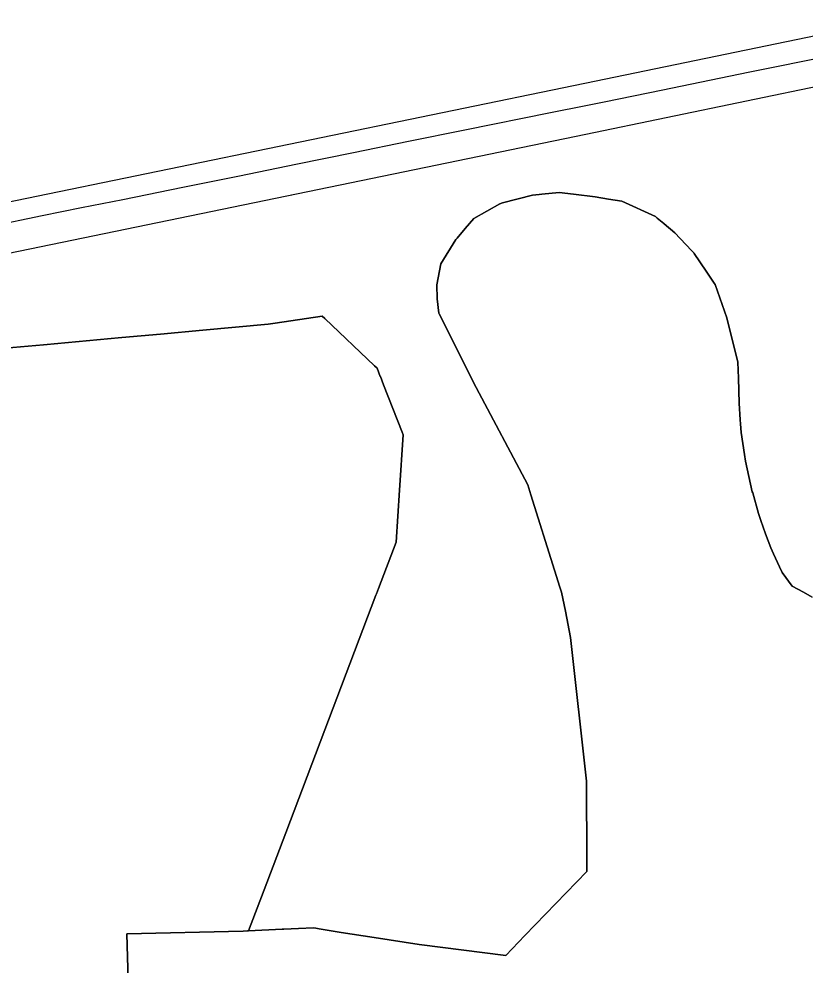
# Model space of a CAD drawing. Extents: x -2233 to 187241, y 4582 to 150524.
# Drawn here: x 97271 to 98369, y 60103 to 61425 of the extents above; entities that cross this region are included whole.
import ezdxf

# ---------------------------------------------------------------- set-up
doc = ezdxf.new("R2010")
doc.units = 0
for name, color, linetype in [('DV_X_Corp_Line', 7, 'Continuous'), ('GE_X_CL_2000', 7, 'Continuous'), ('RW_X_Fee_RW', 7, 'Continuous')]:
    doc.layers.add(name, color=color, linetype=linetype)

msp = doc.modelspace()

# ---------------------------------------------------------------- linework, layer by layer
at = {"layer": 'DV_X_Corp_Line'}
for p, q in [((97988, 61178.8), (97946.2, 61167.9)), ((97988, 61178.8), (97946.2, 61167.9)), ((97946.2, 61167.9), (97988, 61178.8)), ((97946.2, 61167.9), (97988, 61178.8)), ((97997.3, 61179.7), (97988, 61178.8)), ((97997.3, 61179.7), (97988, 61178.8)), ((97988, 61178.8), (97997.3, 61179.7)), ((97988, 61178.8), (97997.3, 61179.7)), ((98000.9, 61180), (97997.3, 61179.7)), ((98000.9, 61180), (97997.3, 61179.7)), ((97997.3, 61179.7), (98000.9, 61180)), ((97997.3, 61179.7), (98000.9, 61180)), ((98025.3, 61182.4), (98000.9, 61180)), ((98025.3, 61182.4), (98000.9, 61180)), ((98000.9, 61180), (98025.3, 61182.4)), ((98000.9, 61180), (98025.3, 61182.4)), ((98045.1, 61180), (98025.3, 61182.4)), ((98045.1, 61180), (98025.3, 61182.4)), ((98025.3, 61182.4), (98045.1, 61180)), ((98025.3, 61182.4), (98045.1, 61180)), ((98075.6, 61176.3), (98045.1, 61180)), ((98075.6, 61176.3), (98045.1, 61180)), ((98045.1, 61180), (98075.6, 61176.3)), ((98045.1, 61180), (98075.6, 61176.3)), ((98094.2, 61173.4), (98075.6, 61176.3)), ((98094.2, 61173.4), (98075.6, 61176.3)), ((98075.6, 61176.3), (98094.2, 61173.4)), ((98075.6, 61176.3), (98094.2, 61173.4)), ((98112.8, 61170.6), (98094.2, 61173.4)), ((98112.8, 61170.6), (98094.2, 61173.4)), ((98094.2, 61173.4), (98112.8, 61170.6)), ((98094.2, 61173.4), (98112.8, 61170.6)), ((98159.7, 61149), (98112.8, 61170.6)), ((98159.7, 61149), (98112.8, 61170.6)), ((98112.8, 61170.6), (98159.7, 61149)), ((98112.8, 61170.6), (98159.7, 61149)), ((97942.5, 61166.9), (97906.3, 61146.4)), ((97942.5, 61166.9), (97906.3, 61146.4)), ((97906.3, 61146.4), (97942.5, 61166.9)), ((97906.3, 61146.4), (97942.5, 61166.9)), ((97946.2, 61167.9), (97942.5, 61166.9)), ((97946.2, 61167.9), (97942.5, 61166.9)), ((97942.5, 61166.9), (97946.2, 61167.9)), ((97942.5, 61166.9), (97946.2, 61167.9)), ((97906.3, 61146.4), (97900.2, 61139.1)), ((97906.3, 61146.4), (97900.2, 61139.1)), ((97900.2, 61139.1), (97906.3, 61146.4)), ((97900.2, 61139.1), (97906.3, 61146.4)), ((98162.3, 61146.8), (98159.7, 61149)), ((98162.3, 61146.8), (98159.7, 61149)), ((98159.7, 61149), (98162.3, 61146.8)), ((98159.7, 61149), (98162.3, 61146.8)), ((98171.3, 61139.2), (98162.3, 61146.8)), ((98171.3, 61139.2), (98162.3, 61146.8)), ((98162.3, 61146.8), (98171.3, 61139.2)), ((98162.3, 61146.8), (98171.3, 61139.2)), ((97894.1, 61132.1), (97882.9, 61118.9)), ((97894.1, 61132.1), (97882.9, 61118.9)), ((97882.9, 61118.9), (97894.1, 61132.1)), ((97882.9, 61118.9), (97894.1, 61132.1)), ((97900.2, 61139.1), (97894.1, 61132.1)), ((97900.2, 61139.1), (97894.1, 61132.1)), ((97894.1, 61132.1), (97900.2, 61139.1)), ((97894.1, 61132.1), (97900.2, 61139.1)), ((98172, 61138.7), (98171.3, 61139.2)), ((98172, 61138.7), (98171.3, 61139.2)), ((98171.3, 61139.2), (98172, 61138.7)), ((98171.3, 61139.2), (98172, 61138.7)), ((98186.7, 61126.4), (98172, 61138.7)), ((98186.7, 61126.4), (98172, 61138.7)), ((98172, 61138.7), (98186.7, 61126.4)), ((98172, 61138.7), (98186.7, 61126.4)), ((97882.9, 61118.9), (97881.2, 61116.8)), ((97882.9, 61118.9), (97881.2, 61116.8)), ((97881.2, 61116.8), (97882.9, 61118.9)), ((97881.2, 61116.8), (97882.9, 61118.9)), ((98210.2, 61101.4), (98186.7, 61126.4)), ((98210.2, 61101.4), (98186.7, 61126.4)), ((98186.7, 61126.4), (98210.2, 61101.4)), ((98186.7, 61126.4), (98210.2, 61101.4)), ((97881.2, 61116.8), (97860, 61083)), ((97881.2, 61116.8), (97860, 61083)), ((97860, 61083), (97881.2, 61116.8)), ((97860, 61083), (97881.2, 61116.8)), ((98213.9, 61097.6), (98210.2, 61101.4)), ((98213.9, 61097.6), (98210.2, 61101.4)), ((98210.2, 61101.4), (98213.9, 61097.6)), ((98210.2, 61101.4), (98213.9, 61097.6)), ((98214, 61097.4), (98213.9, 61097.6)), ((98214, 61097.4), (98213.9, 61097.6)), ((98213.9, 61097.6), (98214, 61097.4)), ((98213.9, 61097.6), (98214, 61097.4)), ((98230.7, 61072.5), (98214, 61097.4)), ((98230.7, 61072.5), (98214, 61097.4)), ((98214, 61097.4), (98230.7, 61072.5)), ((98214, 61097.4), (98230.7, 61072.5)), ((97860, 61083), (97854.7, 61053.7)), ((97860, 61083), (97854.7, 61053.7)), ((97854.7, 61053.7), (97860, 61083)), ((97854.7, 61053.7), (97860, 61083)), ((98241.8, 61055.9), (98230.7, 61072.5)), ((98241.8, 61055.9), (98230.7, 61072.5)), ((98230.7, 61072.5), (98241.8, 61055.9)), ((98230.7, 61072.5), (98241.8, 61055.9)), ((97854.7, 61053.7), (97855, 61033.8)), ((97854.7, 61053.7), (97855, 61033.8)), ((97855, 61033.8), (97854.7, 61053.7)), ((97855, 61033.8), (97854.7, 61053.7)), ((98243.2, 61053.9), (98241.8, 61055.9)), ((98243.2, 61053.9), (98241.8, 61055.9)), ((98241.8, 61055.9), (98243.2, 61053.9)), ((98241.8, 61055.9), (98243.2, 61053.9)), ((98259.3, 61007.5), (98243.2, 61053.9)), ((98259.3, 61007.5), (98243.2, 61053.9)), ((98243.2, 61053.9), (98259.3, 61007.5)), ((98243.2, 61053.9), (98259.3, 61007.5)), ((97855, 61033.8), (97857.4, 61014)), ((97855, 61033.8), (97857.4, 61014)), ((97857.4, 61014), (97855, 61033.8)), ((97857.4, 61014), (97855, 61033.8)), ((97857.4, 61014), (97857.9, 61012.9)), ((97857.4, 61014), (97857.9, 61012.9)), ((97857.9, 61012.9), (97857.4, 61014)), ((97857.9, 61012.9), (97857.4, 61014)), ((97857.9, 61012.9), (97909.4, 60910)), ((97857.9, 61012.9), (97909.4, 60910)), ((97909.4, 60910), (97857.9, 61012.9)), ((97909.4, 60910), (97857.9, 61012.9)), ((97527.9, 60990.3), (97618.8, 60998.6)), ((97527.9, 60990.3), (97618.8, 60998.6)), ((97618.8, 60998.6), (97527.9, 60990.3)), ((97618.8, 60998.6), (97527.9, 60990.3)), ((97618.8, 60998.6), (97628.8, 61000.1)), ((97618.8, 60998.6), (97628.8, 61000.1)), ((97628.8, 61000.1), (97618.8, 60998.6)), ((97628.8, 61000.1), (97618.8, 60998.6)), ((97628.8, 61000.1), (97694.3, 61009.8)), ((97628.8, 61000.1), (97694.3, 61009.8)), ((97694.3, 61009.8), (97628.8, 61000.1)), ((97694.3, 61009.8), (97628.8, 61000.1)), ((97694.3, 61009.8), (97697.9, 61006.4)), ((97694.3, 61009.8), (97697.9, 61006.4)), ((97697.9, 61006.4), (97694.3, 61009.8)), ((97697.9, 61006.4), (97694.3, 61009.8)), ((97697.9, 61006.4), (97767.4, 60940.5)), ((97697.9, 61006.4), (97767.4, 60940.5)), ((97767.4, 60940.5), (97697.9, 61006.4)), ((97767.4, 60940.5), (97697.9, 61006.4)), ((98275, 60945.6), (98259.3, 61007.5)), ((98275, 60945.6), (98259.3, 61007.5)), ((98259.3, 61007.5), (98275, 60945.6)), ((98259.3, 61007.5), (98275, 60945.6)), ((97414.6, 60979.9), (97468.6, 60984.8)), ((97414.6, 60979.9), (97468.6, 60984.8)), ((97468.6, 60984.8), (97414.6, 60979.9)), ((97468.6, 60984.8), (97414.6, 60979.9)), ((97468.6, 60984.8), (97527.9, 60990.3)), ((97468.6, 60984.8), (97527.9, 60990.3)), ((97527.9, 60990.3), (97468.6, 60984.8)), ((97527.9, 60990.3), (97468.6, 60984.8)), ((97305.1, 60969.8), (97325, 60971.6)), ((97305.1, 60969.8), (97325, 60971.6)), ((97325, 60971.6), (97305.1, 60969.8)), ((97325, 60971.6), (97305.1, 60969.8)), ((97325, 60971.6), (97334.9, 60972.6)), ((97325, 60971.6), (97334.9, 60972.6)), ((97334.9, 60972.6), (97325, 60971.6)), ((97334.9, 60972.6), (97325, 60971.6)), ((97334.9, 60972.6), (97354.9, 60974.4)), ((97334.9, 60972.6), (97354.9, 60974.4)), ((97354.9, 60974.4), (97334.9, 60972.6)), ((97354.9, 60974.4), (97334.9, 60972.6)), ((97354.9, 60974.4), (97364.8, 60975.3)), ((97354.9, 60974.4), (97364.8, 60975.3)), ((97364.8, 60975.3), (97354.9, 60974.4)), ((97364.8, 60975.3), (97354.9, 60974.4)), ((97364.8, 60975.3), (97384.7, 60977.1)), ((97364.8, 60975.3), (97384.7, 60977.1)), ((97384.7, 60977.1), (97364.8, 60975.3)), ((97384.7, 60977.1), (97364.8, 60975.3)), ((97384.7, 60977.1), (97394.7, 60978)), ((97384.7, 60977.1), (97394.7, 60978)), ((97394.7, 60978), (97384.7, 60977.1)), ((97394.7, 60978), (97384.7, 60977.1)), ((97394.7, 60978), (97414.6, 60979.9)), ((97394.7, 60978), (97414.6, 60979.9)), ((97414.6, 60979.9), (97394.7, 60978)), ((97414.6, 60979.9), (97394.7, 60978)), ((97160.7, 60956.6), (97305.1, 60969.8)), ((97160.7, 60956.6), (97305.1, 60969.8)), ((97305.1, 60969.8), (97160.7, 60956.6)), ((97305.1, 60969.8), (97160.7, 60956.6)), ((98275.6, 60922.9), (98275, 60945.6)), ((98275.6, 60922.9), (98275, 60945.6)), ((98275, 60945.6), (98275.6, 60922.9)), ((98275, 60945.6), (98275.6, 60922.9)), ((97767.4, 60940.5), (97771, 60937.1)), ((97767.4, 60940.5), (97771, 60937.1)), ((97771, 60937.1), (97767.4, 60940.5)), ((97771, 60937.1), (97767.4, 60940.5)), ((97771, 60937.1), (97775.5, 60925.5)), ((97771, 60937.1), (97775.5, 60925.5)), ((97775.5, 60925.5), (97771, 60937.1)), ((97775.5, 60925.5), (97771, 60937.1)), ((97775.5, 60925.5), (97775.6, 60925.3)), ((97775.5, 60925.5), (97775.6, 60925.3)), ((97775.6, 60925.3), (97775.5, 60925.5)), ((97775.6, 60925.3), (97775.5, 60925.5)), ((97775.6, 60925.3), (97780.1, 60913.8)), ((97775.6, 60925.3), (97780.1, 60913.8)), ((97780.1, 60913.8), (97775.6, 60925.3)), ((97780.1, 60913.8), (97775.6, 60925.3)), ((98276.5, 60888), (98275.6, 60922.9)), ((98276.5, 60888), (98275.6, 60922.9)), ((98275.6, 60922.9), (98276.5, 60888)), ((98275.6, 60922.9), (98276.5, 60888)), ((97780.1, 60913.8), (97805.9, 60847.7)), ((97780.1, 60913.8), (97805.9, 60847.7)), ((97805.9, 60847.7), (97780.1, 60913.8)), ((97805.9, 60847.7), (97780.1, 60913.8)), ((97909.4, 60910), (97981.5, 60774)), ((97909.4, 60910), (97981.5, 60774)), ((97981.5, 60774), (97909.4, 60910)), ((97981.5, 60774), (97909.4, 60910)), ((98278.1, 60865.1), (98276.5, 60888)), ((98278.1, 60865.1), (98276.5, 60888)), ((98276.5, 60888), (98278.1, 60865.1)), ((98276.5, 60888), (98278.1, 60865.1)), ((98278.5, 60859.5), (98278.1, 60865.1)), ((98278.5, 60859.5), (98278.1, 60865.1)), ((98278.1, 60865.1), (98278.5, 60859.5)), ((98278.1, 60865.1), (98278.5, 60859.5)), ((98279.4, 60847.3), (98278.5, 60859.5)), ((98279.4, 60847.3), (98278.5, 60859.5)), ((98278.5, 60859.5), (98279.4, 60847.3)), ((98278.5, 60859.5), (98279.4, 60847.3)), ((97807.3, 60843.9), (97802.3, 60766.7)), ((97807.3, 60843.9), (97802.3, 60766.7)), ((97802.3, 60766.7), (97807.3, 60843.9)), ((97802.3, 60766.7), (97807.3, 60843.9)), ((97805.9, 60847.7), (97807.3, 60843.9)), ((97805.9, 60847.7), (97807.3, 60843.9)), ((97807.3, 60843.9), (97805.9, 60847.7)), ((97807.3, 60843.9), (97805.9, 60847.7)), ((98283.9, 60816.5), (98279.4, 60847.3)), ((98283.9, 60816.5), (98279.4, 60847.3)), ((98279.4, 60847.3), (98283.9, 60816.5)), ((98279.4, 60847.3), (98283.9, 60816.5)), ((98285.3, 60807.1), (98283.9, 60816.5)), ((98285.3, 60807.1), (98283.9, 60816.5)), ((98283.9, 60816.5), (98285.3, 60807.1)), ((98283.9, 60816.5), (98285.3, 60807.1)), ((98295, 60764.5), (98285.3, 60807.1)), ((98295, 60764.5), (98285.3, 60807.1)), ((98285.3, 60807.1), (98295, 60764.5)), ((98285.3, 60807.1), (98295, 60764.5)), ((97981.5, 60774), (97985.9, 60759.9)), ((97981.5, 60774), (97985.9, 60759.9)), ((97985.9, 60759.9), (97981.5, 60774)), ((97985.9, 60759.9), (97981.5, 60774)), ((97802.3, 60766.7), (97797.6, 60694.2)), ((97802.3, 60766.7), (97797.6, 60694.2)), ((97797.6, 60694.2), (97802.3, 60766.7)), ((97797.6, 60694.2), (97802.3, 60766.7)), ((98295.6, 60762.7), (98295, 60764.5)), ((98295.6, 60762.7), (98295, 60764.5)), ((98295, 60764.5), (98295.6, 60762.7)), ((98295, 60764.5), (98295.6, 60762.7)), ((98303.7, 60733.8), (98295.6, 60762.7)), ((98303.7, 60733.8), (98295.6, 60762.7)), ((98295.6, 60762.7), (98303.7, 60733.8)), ((98295.6, 60762.7), (98303.7, 60733.8)), ((97985.9, 60759.9), (98018.9, 60654.9)), ((97985.9, 60759.9), (98018.9, 60654.9)), ((98018.9, 60654.9), (97985.9, 60759.9)), ((98018.9, 60654.9), (97985.9, 60759.9)), ((98306.8, 60724.4), (98303.7, 60733.8)), ((98306.8, 60724.4), (98303.7, 60733.8)), ((98303.7, 60733.8), (98306.8, 60724.4)), ((98303.7, 60733.8), (98306.8, 60724.4)), ((98313.3, 60705.4), (98306.8, 60724.4)), ((98313.3, 60705.4), (98306.8, 60724.4)), ((98306.8, 60724.4), (98313.3, 60705.4)), ((98306.8, 60724.4), (98313.3, 60705.4)), ((97797.6, 60694.2), (97772.9, 60629.1)), ((97797.6, 60694.2), (97772.9, 60629.1)), ((97772.9, 60629.1), (97797.6, 60694.2)), ((97772.9, 60629.1), (97797.6, 60694.2)), ((98321.1, 60685.9), (98313.3, 60705.4)), ((98321.1, 60685.9), (98313.3, 60705.4)), ((98313.3, 60705.4), (98321.1, 60685.9)), ((98313.3, 60705.4), (98321.1, 60685.9)), ((98324.4, 60677.6), (98321.1, 60685.9)), ((98324.4, 60677.6), (98321.1, 60685.9)), ((98321.1, 60685.9), (98324.4, 60677.6)), ((98321.1, 60685.9), (98324.4, 60677.6)), ((98332.9, 60659.4), (98324.4, 60677.6)), ((98332.9, 60659.4), (98324.4, 60677.6)), ((98324.4, 60677.6), (98332.9, 60659.4)), ((98324.4, 60677.6), (98332.9, 60659.4)), ((98018.9, 60654.9), (98026.4, 60631.2)), ((98018.9, 60654.9), (98026.4, 60631.2)), ((98026.4, 60631.2), (98018.9, 60654.9)), ((98026.4, 60631.2), (98018.9, 60654.9)), ((98336.6, 60651.6), (98332.9, 60659.4)), ((98336.6, 60651.6), (98332.9, 60659.4)), ((98332.9, 60659.4), (98336.6, 60651.6)), ((98332.9, 60659.4), (98336.6, 60651.6)), ((98350.5, 60632.5), (98336.6, 60651.6)), ((98350.5, 60632.5), (98336.6, 60651.6)), ((98336.6, 60651.6), (98350.5, 60632.5)), ((98336.6, 60651.6), (98350.5, 60632.5)), ((97772.9, 60629.1), (97770, 60621.6)), ((97772.9, 60629.1), (97770, 60621.6)), ((97770, 60621.6), (97772.9, 60629.1)), ((97770, 60621.6), (97772.9, 60629.1)), ((98026.4, 60631.2), (98028.7, 60623.9)), ((98026.4, 60631.2), (98028.7, 60623.9)), ((98028.7, 60623.9), (98026.4, 60631.2)), ((98028.7, 60623.9), (98026.4, 60631.2)), ((98366.3, 60623.9), (98350.5, 60632.5)), ((98366.3, 60623.9), (98350.5, 60632.5)), ((98350.5, 60632.5), (98366.3, 60623.9)), ((98350.5, 60632.5), (98366.3, 60623.9)), ((97769.3, 60619.7), (97643.5, 60287.8)), ((97769.3, 60619.7), (97643.5, 60287.8)), ((97643.5, 60287.8), (97769.3, 60619.7)), ((97643.5, 60287.8), (97769.3, 60619.7)), ((97770, 60621.6), (97769.3, 60619.7)), ((97770, 60621.6), (97769.3, 60619.7)), ((97769.3, 60619.7), (97770, 60621.6)), ((97769.3, 60619.7), (97770, 60621.6)), ((98028.7, 60623.9), (98034, 60597.4)), ((98028.7, 60623.9), (98034, 60597.4)), ((98034, 60597.4), (98028.7, 60623.9)), ((98034, 60597.4), (98028.7, 60623.9)), ((98378.6, 60617.2), (98366.3, 60623.9)), ((98378.6, 60617.2), (98366.3, 60623.9)), ((98366.3, 60623.9), (98378.6, 60617.2)), ((98366.3, 60623.9), (98378.6, 60617.2)), ((98034, 60597.4), (98041.3, 60560.9)), ((98034, 60597.4), (98041.3, 60560.9)), ((98041.3, 60560.9), (98034, 60597.4)), ((98041.3, 60560.9), (98034, 60597.4)), ((98041.3, 60560.9), (98063.7, 60359.9)), ((98041.3, 60560.9), (98063.7, 60359.9)), ((98063.7, 60359.9), (98041.3, 60560.9)), ((98063.7, 60359.9), (98041.3, 60560.9)), ((98063.7, 60359.9), (98063.7, 60358.9)), ((98063.7, 60359.9), (98063.7, 60358.9)), ((98063.7, 60358.9), (98063.7, 60359.9)), ((98063.7, 60358.9), (98063.7, 60359.9)), ((98063.7, 60358.9), (98063.8, 60248.9)), ((98063.7, 60358.9), (98063.8, 60248.9)), ((98063.8, 60248.9), (98063.7, 60358.9)), ((98063.8, 60248.9), (98063.7, 60358.9)), ((97643.5, 60287.8), (97613.4, 60208.4)), ((97643.5, 60287.8), (97613.4, 60208.4)), ((97613.4, 60208.4), (97643.5, 60287.8)), ((97613.4, 60208.4), (97643.5, 60287.8)), ((98063.8, 60248.9), (98063.8, 60239.3)), ((98063.8, 60248.9), (98063.8, 60239.3)), ((98063.8, 60239.3), (98063.8, 60248.9)), ((98063.8, 60239.3), (98063.8, 60248.9)), ((98063.8, 60233.6), (97977.5, 60144.3)), ((98063.8, 60233.6), (97977.5, 60144.3)), ((97977.5, 60144.3), (98063.8, 60233.6)), ((97977.5, 60144.3), (98063.8, 60233.6)), ((98063.8, 60239.3), (98063.8, 60234.2)), ((98063.8, 60239.3), (98063.8, 60234.2)), ((98063.8, 60234.2), (98063.8, 60239.3)), ((98063.8, 60234.2), (98063.8, 60239.3)), ((98063.8, 60234.2), (98063.8, 60233.6)), ((98063.8, 60234.2), (98063.8, 60233.6)), ((98063.8, 60233.6), (98063.8, 60234.2)), ((98063.8, 60233.6), (98063.8, 60234.2)), ((97613.4, 60208.4), (97591.6, 60150.8)), ((97613.4, 60208.4), (97591.6, 60150.8)), ((97591.6, 60150.8), (97613.4, 60208.4)), ((97591.6, 60150.8), (97613.4, 60208.4)), ((97638.4, 60153.1), (97591.6, 60150.8)), ((97638.4, 60153.1), (97591.6, 60150.8)), ((97591.6, 60150.8), (97638.4, 60153.1)), ((97591.6, 60150.8), (97638.4, 60153.1)), ((97639.6, 60153.2), (97638.4, 60153.1)), ((97639.6, 60153.2), (97638.4, 60153.1)), ((97638.4, 60153.1), (97639.6, 60153.2)), ((97638.4, 60153.1), (97639.6, 60153.2)), ((97640.7, 60153.2), (97639.6, 60153.2)), ((97640.7, 60153.2), (97639.6, 60153.2)), ((97639.6, 60153.2), (97640.7, 60153.2)), ((97639.6, 60153.2), (97640.7, 60153.2)), ((97661.4, 60154.1), (97640.7, 60153.2)), ((97661.4, 60154.1), (97640.7, 60153.2)), ((97640.7, 60153.2), (97661.4, 60154.1)), ((97640.7, 60153.2), (97661.4, 60154.1)), ((97682.1, 60155), (97661.4, 60154.1)), ((97682.1, 60155), (97661.4, 60154.1)), ((97661.4, 60154.1), (97682.1, 60155)), ((97661.4, 60154.1), (97682.1, 60155)), ((97685.5, 60154.5), (97682.1, 60155)), ((97685.5, 60154.5), (97682.1, 60155)), ((97682.1, 60155), (97685.5, 60154.5)), ((97682.1, 60155), (97685.5, 60154.5)), ((97690.3, 60153.7), (97685.5, 60154.5)), ((97690.3, 60153.7), (97685.5, 60154.5)), ((97685.5, 60154.5), (97690.3, 60153.7)), ((97685.5, 60154.5), (97690.3, 60153.7)), ((97721, 60148.7), (97690.3, 60153.7)), ((97721, 60148.7), (97690.3, 60153.7)), ((97690.3, 60153.7), (97721, 60148.7)), ((97690.3, 60153.7), (97721, 60148.7)), ((97584.2, 60150.5), (97421.7, 60146.6)), ((97584.2, 60150.5), (97421.7, 60146.6)), ((97421.7, 60146.6), (97584.2, 60150.5)), ((97421.7, 60146.6), (97584.2, 60150.5)), ((97421.7, 60146.6), (97423.3, 60082)), ((97421.7, 60146.6), (97423.3, 60082)), ((97423.3, 60082), (97421.7, 60146.6)), ((97423.3, 60082), (97421.7, 60146.6)), ((97590.3, 60150.8), (97584.2, 60150.5)), ((97590.3, 60150.8), (97584.2, 60150.5)), ((97584.2, 60150.5), (97590.3, 60150.8)), ((97584.2, 60150.5), (97590.3, 60150.8)), ((97591.6, 60150.8), (97590.3, 60150.8)), ((97591.6, 60150.8), (97590.3, 60150.8)), ((97590.3, 60150.8), (97591.6, 60150.8)), ((97590.3, 60150.8), (97591.6, 60150.8)), ((97766.9, 60141.6), (97721, 60148.7)), ((97766.9, 60141.6), (97721, 60148.7)), ((97721, 60148.7), (97766.9, 60141.6)), ((97721, 60148.7), (97766.9, 60141.6)), ((97829.7, 60131.8), (97766.9, 60141.6)), ((97829.7, 60131.8), (97766.9, 60141.6)), ((97766.9, 60141.6), (97829.7, 60131.8)), ((97766.9, 60141.6), (97829.7, 60131.8)), ((97977.5, 60144.3), (97950.8, 60116.5)), ((97977.5, 60144.3), (97950.8, 60116.5)), ((97950.8, 60116.5), (97977.5, 60144.3)), ((97950.8, 60116.5), (97977.5, 60144.3)), ((97950.8, 60116.5), (97829.7, 60131.8)), ((97950.8, 60116.5), (97829.7, 60131.8)), ((97829.7, 60131.8), (97950.8, 60116.5)), ((97829.7, 60131.8), (97950.8, 60116.5))]:
    msp.add_line(p, q, dxfattribs=at)
at = {"layer": 'GE_X_CL_2000'}
msp.add_lwpolyline([(97231.5, 61135.6), (97303.4, 61150.2), (97358.1, 61161.8), (97415.9, 61172.8), (97499.8, 61190.2), (97579.1, 61205.9), (97657.5, 61222.1), (97738.2, 61238.3), (97815.1, 61254.1), (97893.7, 61270), (98013.4, 61294.1), (98062.6, 61304.1), (98088.1, 61309.3), (98170, 61326.1), (98289.2, 61350.8), (98407.7, 61374.4)], dxfattribs=at)
at = {"layer": 'RW_X_Fee_RW'}
for p, q in [((98497.6, 61425.1), (98061.2, 61335)), ((98558.5, 61366.2), (98062.6, 61263.8)), ((98062.6, 61263.8), (96593.6, 60960.6))]:
    msp.add_line(p, q, dxfattribs=at)
msp.add_lwpolyline([(98061.2, 61335), (97265.9, 61170.8), (96917.2, 61098.8)], dxfattribs=at)

doc.saveas('drawing.dxf')
